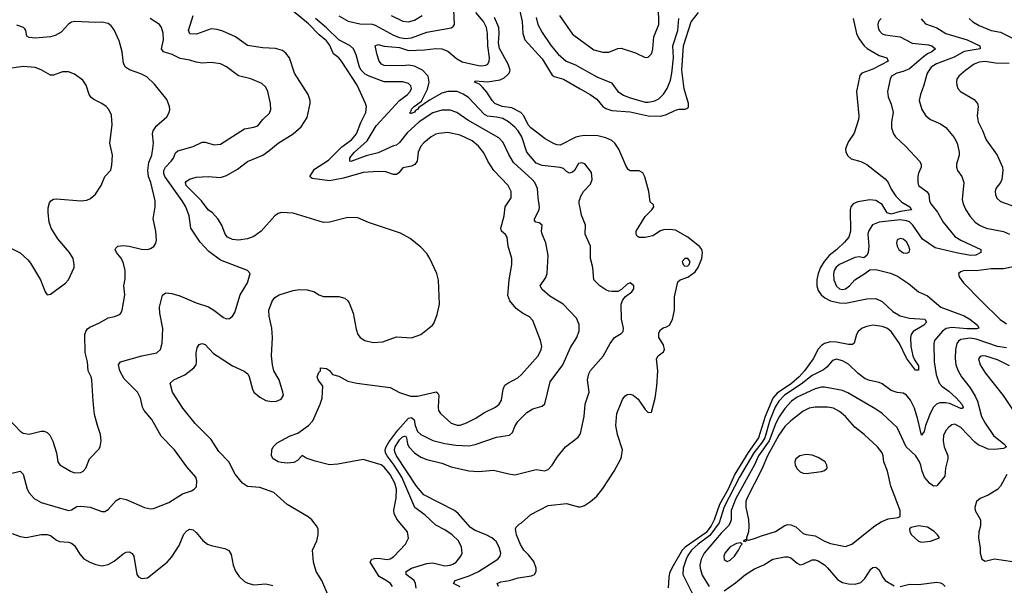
# Model space of a CAD drawing. Header units: inches. Extents: x 1173000 to 1307049, y 522583 to 678455.
# Tile 401 of 617: x 1256308 to 1262796, y 600338 to 604062. Entities that reach past the tile are written whole.
import ezdxf

# ---------------------------------------------------------------- set-up
doc = ezdxf.new("R2010")
doc.units = ezdxf.units.IN
doc.header["$MEASUREMENT"] = 0
doc.layers.add('B2650', color=7, linetype='Continuous')
doc.layers.add('B2660', color=7, linetype='Continuous')

msp = doc.modelspace()

# ---------------------------------------------------------------- linework, layer by layer
at = {"layer": 'B2650', "color": 5}
for points, elevation in [([(1259577.4, 604237.4), (1259617.8, 604050), (1259623, 603970), (1259636.8, 603930), (1259750, 603804), (1259817.4, 603697.4), (1259830, 603687.8), (1259890, 603669.5), (1260000, 603607.2)], 820), ([(1258410, 604087), (1258473.1, 604053.1), (1258550, 604034.7), (1258630, 604031.5), (1258650, 604026.5), (1258770, 603960.3), (1258810, 603945.7), (1258850, 603938.5), (1258890, 603942.6), (1258990, 603978.9), (1259150.8, 604009.2), (1259163.8, 604016.2), (1259173, 604030), (1259168.2, 604130)], 860), ([(1256230, 601069.1), (1256310, 601088.9), (1256330.9, 601070.9), (1256356.5, 600970), (1256370, 600946.4), (1256402.4, 600910), (1256450, 600882.7), (1256629.1, 600830.9), (1256650, 600834.8), (1256683.9, 600856.1), (1256710, 600859.6), (1256771.5, 600851.5), (1256850, 600823.1), (1256870, 600824.4), (1256890, 600836.3), (1256943.8, 600896.2), (1256970, 600912.2), (1257010, 600903.1), (1257130, 600850.4), (1257170, 600841.3), (1257190, 600843.1), (1257290, 600883.7), (1257380.1, 600939.9), (1257440.2, 600959.8), (1257458, 600970), (1257473.6, 600986.4), (1257474.6, 601025.4), (1257468, 601050), (1257410, 601119), (1257327.3, 601230), (1257239.4, 601319.4), (1257178.9, 601430), (1257127.1, 601490), (1257117.7, 601510), (1257103.1, 601570), (1257085.1, 601610), (1256996.5, 601696.5), (1256968.2, 601750), (1256959.1, 601790), (1256973.2, 601810), (1257111.8, 601848.2), (1257211.1, 601868.9), (1257236, 601890), (1257247.3, 601932.7), (1257250.9, 602029.1), (1257230.7, 602130.7), (1257228.1, 602170), (1257250, 602247.3), (1257270, 602263.8), (1257310, 602258.5), (1257363.8, 602243.8), (1257470, 602196.9), (1257551.1, 602171.1), (1257588.2, 602150), (1257650, 602100.7), (1257670, 602093.4), (1257690, 602094.8), (1257710, 602110.8), (1257726.3, 602133.7), (1257761.7, 602250), (1257809.7, 602330), (1257826, 602390), (1257809, 602410), (1257630, 602479.7), (1257555.2, 602535.2), (1257497, 602597), (1257434.8, 602690), (1257425.3, 602770), (1257402.3, 602830), (1257379.1, 602870), (1257265, 603030), (1257256.6, 603050), (1257257.9, 603070), (1257269.3, 603090.7), (1257306.6, 603130), (1257320.6, 603150), (1257335, 603185), (1257350, 603199), (1257450, 603226.7), (1257510, 603256.1), (1257530, 603255.8), (1257590, 603238.5), (1257630, 603243.1), (1257790, 603342.6), (1257850, 603353.6), (1257876.3, 603363.7), (1257910, 603404.9), (1257953.5, 603446.5), (1257962, 603470), (1257960.5, 603510), (1257943.5, 603590), (1257930, 603618.4), (1257902.6, 603642.6), (1257831.7, 603671.7), (1257750, 603692), (1257670, 603751), (1257630, 603770.9), (1257570, 603779.2), (1257510, 603776.1), (1257470, 603781.4), (1257430, 603794.6), (1257365.8, 603805.8), (1257312.3, 603832.3), (1257255.4, 603850), (1257242.9, 603870), (1257255.5, 603930), (1257252.6, 603972.6), (1257243, 604010), (1257229.4, 604030), (1257167.8, 604070)], 940), ([(1258338.6, 600278.6), (1258298, 600370), (1258260.5, 600430), (1258244, 600490), (1258236.3, 600570), (1258266, 600630), (1258275.1, 600670), (1258273.6, 600710), (1258264.5, 600730), (1258232, 600770), (1258209.5, 600790), (1258070, 600869.8), (1257982.6, 600950), (1257890, 600981.8), (1257810, 600988.3), (1257775.3, 601010), (1257727.2, 601070), (1257685, 601150), (1257619, 601219), (1257570, 601297.8), (1257464.4, 601404.4), (1257383.9, 601503.9), (1257314.7, 601610), (1257300.5, 601670), (1257323.7, 601690), (1257396.3, 601723.7), (1257454.7, 601770), (1257469.7, 601790), (1257472.9, 601807.1), (1257470.8, 601869.2), (1257477.6, 601902.4), (1257490, 601923.8), (1257510, 601930.3), (1257530, 601924), (1257584.7, 601864.7), (1257608.1, 601848.1), (1257710, 601783.6), (1257787.6, 601747.6), (1257810.3, 601730.3), (1257820.4, 601710), (1257841.1, 601630), (1257850.2, 601610.2), (1257890, 601576), (1257930, 601555.6), (1257970, 601547.9), (1257999, 601550), (1258030, 601564.6), (1258045.1, 601590), (1258042, 601610), (1258017.7, 601690), (1257982.6, 601750), (1257973.1, 601790), (1257968, 601850), (1257973.7, 601970), (1257968.7, 602030), (1257950.9, 602110), (1257948.6, 602150), (1257972.2, 602207.8), (1257990, 602232.9), (1258017, 602250), (1258110, 602278.4), (1258150, 602286.2), (1258203.1, 602283.1), (1258250, 602270.2), (1258278, 602250), (1258310, 602239.1), (1258410, 602239.3), (1258450, 602227.5), (1258470.6, 602210.6), (1258478, 602198), (1258504.5, 602130), (1258524.3, 602024.3), (1258535.3, 601990), (1258551.6, 601970), (1258582, 601950), (1258636.3, 601936.3), (1258700, 601940), (1258790, 601974.7), (1258890, 601966.7), (1258950.6, 601989.4), (1259027, 602050), (1259037.2, 602062.8), (1259059.4, 602120.6), (1259074, 602190), (1259066.9, 602346.9), (1259055.8, 602390), (1259010.9, 602490), (1258990, 602522), (1258950, 602565.1), (1258880.7, 602620.7), (1258816.5, 602656.5), (1258606.6, 602726.6), (1258536.8, 602756.8), (1258470, 602760.7), (1258350, 602728.6), (1258310, 602726.9), (1258110, 602789), (1258030, 602792.5), (1258010, 602785.3), (1257990, 602770.8), (1257899.8, 602670), (1257850, 602633.5), (1257810, 602619.6), (1257750, 602610.6), (1257710, 602614.5), (1257677.2, 602630), (1257662, 602650), (1257639.1, 602710), (1257614.2, 602750), (1257577.6, 602790), (1257550, 602810.8), (1257506.6, 602870), (1257405.5, 602970), (1257400.8, 602990), (1257403.8, 602996.2), (1257426.8, 603013.1), (1257470, 603025), (1257550, 603030.2), (1257630, 603023.7), (1257670, 603035.3), (1257742.9, 603077.1), (1257810, 603127.6), (1257910, 603170.3), (1257950, 603198), (1258011.1, 603250), (1258109.3, 603310.7), (1258162.8, 603357.2), (1258202.3, 603417.7), (1258221.8, 603510), (1258221.4, 603530), (1258207.7, 603570), (1258117.7, 603710), (1258086.6, 603810), (1258062.1, 603842.1), (1258038.7, 603858.7), (1257993, 603873), (1257910, 603877.1), (1257810, 603891), (1257729.8, 603949.8), (1257647, 603987), (1257610, 603997.6), (1257570, 604001.4), (1257472.3, 603967.7), (1257428.3, 603968.3), (1257421, 603990), (1257449.9, 604090)], 920), ([(1258764.8, 600330), (1258750.6, 600350), (1258730, 600366.4), (1258675.8, 600395.8), (1258616.5, 600490), (1258628.5, 600510), (1258644.8, 600515.2), (1258670, 600516.8), (1258730, 600508.3), (1258750, 600513), (1258770, 600525.2), (1258851.1, 600610), (1258870.7, 600649.3), (1258863.5, 600690), (1258792.7, 600772.7), (1258774.5, 600810), (1258772.9, 600832.9), (1258787.5, 600912.5), (1258789.9, 600970), (1258779.6, 601010), (1258750, 601067.2), (1258710, 601116.7), (1258690, 601130.9), (1258570, 601166), (1258405.2, 601134.8), (1258350, 601131.6), (1258254.4, 601154.4), (1258195.7, 601175.7), (1258170, 601191.8), (1258139.2, 601160.8), (1258113.3, 601146.7), (1258070, 601141.8), (1258030, 601146.7), (1258010, 601151.9), (1257979.1, 601170), (1257968.1, 601190), (1257968.3, 601230), (1257977.2, 601250), (1258004, 601276), (1258090, 601322.4), (1258140.5, 601339.5), (1258211.4, 601390), (1258239.5, 601420.5), (1258288.6, 601530), (1258301.9, 601570), (1258304.9, 601650), (1258274.4, 601690), (1258268.7, 601710), (1258280, 601740), (1258289.3, 601750), (1258289.3, 601770.7), (1258330, 601765.7), (1258350, 601753.1), (1258370, 601725.2), (1258410, 601715.1), (1258470, 601682.9), (1258530, 601669.4), (1258750, 601639.8), (1258810, 601606.5), (1258883.8, 601583.8), (1258930, 601583.2), (1259052.7, 601612.7), (1259063.7, 601603.7), (1259070.2, 601590.2), (1259064.3, 601510), (1259068.2, 601490), (1259080.3, 601470), (1259150, 601406), (1259190, 601391.8), (1259210, 601392.6), (1259252.1, 601407.9), (1259310, 601437.1), (1259370, 601475.4), (1259442.4, 601510), (1259466.9, 601530), (1259483.3, 601556.7), (1259493.8, 601630), (1259505.3, 601654.7), (1259523.6, 601670), (1259590, 601704.5), (1259614.3, 601725.7), (1259725.1, 601850), (1259744.2, 601890), (1259747.6, 601910), (1259739.8, 601950), (1259690, 602081.6), (1259666.5, 602106.5), (1259621.6, 602130), (1259579.8, 602159.8), (1259538, 602210), (1259525.1, 602245.1), (1259532.2, 602350), (1259550.9, 602450), (1259551.1, 602490), (1259527.4, 602570), (1259519.7, 602630), (1259507.9, 602648), (1259483.5, 602670), (1259479.2, 602690), (1259499.7, 602770), (1259507.4, 602830), (1259545.8, 602890), (1259546.2, 602930), (1259526.6, 602970), (1259431.6, 603070), (1259393.5, 603130), (1259365.6, 603185.6), (1259331.8, 603230), (1259290, 603264.1), (1259210, 603302.1), (1259130, 603318.5), (1259070, 603313.8), (1259050, 603308.9), (1259019.6, 603290), (1258970, 603251.9), (1258951.4, 603230), (1258934.5, 603190), (1258926, 603130), (1258912, 603108), (1258890, 603097.7), (1258832.4, 603087.6), (1258805.9, 603054.1), (1258790, 603043.7), (1258770, 603042.4), (1258720.4, 603060.4), (1258670, 603063), (1258570, 603055.8), (1258442.1, 603017.9), (1258350, 603001.5), (1258235.9, 603015.9), (1258220.7, 603030), (1258250, 603076.8), (1258342.4, 603137.6), (1258430, 603224.5), (1258494.4, 603270), (1258528.1, 603310), (1258555.3, 603384.7), (1258588.9, 603450), (1258593.7, 603490), (1258587.1, 603510), (1258532.2, 603630), (1258428.3, 603788.3), (1258410, 603809.8), (1258376.4, 603836.4), (1258350, 603897.4), (1258330, 603923), (1258282.1, 603962), (1258210, 604035.4), (1258110, 604117.9)], 880), ([(1258919.6, 600319.6), (1258915.4, 600350), (1258906.3, 600370), (1258853.7, 600410), (1258853.7, 600430), (1258889.7, 600450), (1258990, 600482.5), (1259030, 600486.1), (1259110, 600467.3), (1259145.2, 600470), (1259162.9, 600477.1), (1259183.5, 600490), (1259215.4, 600530), (1259222.6, 600550), (1259218.5, 600590), (1259199.2, 600630), (1259157.6, 600670), (1259110, 600702.5), (1259050, 600735.1), (1258980.6, 600800.6), (1258910.7, 600850.7), (1258825.1, 601050), (1258774.6, 601130), (1258729.5, 601190), (1258718.3, 601210), (1258716.1, 601230), (1258722.1, 601250), (1258740.3, 601279.7), (1258799.4, 601360.6), (1258870, 601437.5), (1258890, 601443.9), (1258906.6, 601426.6), (1258913.2, 601390), (1258929.1, 601350), (1258950, 601331), (1259030, 601292), (1259110, 601271.6), (1259180.9, 601261), (1259270, 601256.3), (1259310, 601264.8), (1259450, 601314), (1259534.4, 601325.6), (1259554.8, 601345.2), (1259570, 601383.8), (1259590, 601416.5), (1259650, 601476.5), (1259690, 601498.9), (1259750, 601517), (1259767.4, 601532.6), (1259802.5, 601677.5), (1259885.6, 601790), (1259936.4, 601903.6), (1259978.2, 601970), (1259993.7, 602013.7), (1259995.4, 602055.4), (1259976.6, 602096.6), (1259889.6, 602190), (1259801.9, 602241.9), (1259750, 602285.1), (1259740.7, 602300.7), (1259737.2, 602310), (1259774.7, 602365.3), (1259782.4, 602390), (1259790.9, 602510), (1259773.9, 602593.9), (1259749.8, 602650), (1259746.6, 602670), (1259749.6, 602710), (1259730, 602725.4), (1259709, 602730), (1259701, 602741), (1259699.7, 602750), (1259729.7, 602809.7), (1259733, 602830), (1259723.1, 602890), (1259719.3, 602950), (1259701.8, 602990), (1259683.8, 603010), (1259562.3, 603122.3), (1259530, 603173.7), (1259492.7, 603252.7), (1259464.1, 603284.1), (1259260.6, 603400.6), (1259188.2, 603450), (1259145.3, 603465.3), (1259090, 603466.4), (1259030, 603449.1), (1258939.2, 603390), (1258862, 603318), (1258810, 603253), (1258790, 603236.9), (1258770, 603232.4), (1258670, 603185.4), (1258590, 603164.9), (1258490, 603127.5), (1258484.2, 603130), (1258483, 603150), (1258490, 603160.7), (1258513.7, 603190), (1258596.4, 603263.6), (1258656.8, 603363.2), (1258809.5, 603530.5), (1258863.1, 603570), (1258881.7, 603590), (1258889, 603610), (1258885.8, 603625.8), (1258870, 603642.8), (1258833.4, 603653.4), (1258710, 603653.4), (1258610, 603690.4), (1258584.2, 603704.2), (1258557.6, 603730), (1258546.8, 603750), (1258525.5, 603830), (1258508, 603870), (1258485.5, 603890), (1258410, 603929.5), (1258330, 604008.1), (1258256.5, 604070)], 860), ([(1260000, 603118.2), (1259990, 603115.8), (1259963.1, 603070), (1259950, 603057.7), (1259930, 603052.3), (1259910, 603062.6), (1259890, 603081.7), (1259870, 603088.7), (1259750, 603101.3), (1259710, 603116.5), (1259648.9, 603190), (1259617.4, 603290), (1259593, 603330), (1259570, 603355.4), (1259528.8, 603388.8), (1259490.7, 603410.7), (1259450, 603420.9), (1259390, 603427.6), (1259370, 603437.9), (1259265.5, 603550), (1259230, 603572.7), (1259190, 603588.7), (1259130, 603589.9), (1259090, 603577.2), (1259007.5, 603532.5), (1258936.8, 603483.2), (1258930.1, 603470), (1258916.7, 603463.3), (1258910, 603454.2), (1258882.8, 603442.8), (1258878.4, 603450), (1258885.2, 603454.8), (1258890, 603472.2), (1258906.2, 603490), (1258954.9, 603525.1), (1258994.5, 603605.5), (1259005.2, 603650), (1258998.5, 603690), (1258961.5, 603730), (1258910, 603756.2), (1258870, 603762.2), (1258830, 603758.1), (1258710, 603760.9), (1258692.5, 603770), (1258675.5, 603790), (1258663.9, 603830), (1258649.7, 603890.3), (1258670, 603899), (1258710, 603888.2), (1258810, 603879), (1258870, 603859.2), (1258976.3, 603863.7), (1259050, 603872.6), (1259090, 603870.8), (1259130, 603854.2), (1259186.9, 603806.9), (1259223.9, 603783.9), (1259330, 603760.6), (1259350, 603758), (1259378.3, 603761.7), (1259392.7, 603770), (1259402.4, 603790), (1259404.2, 603810), (1259392.1, 603890), (1259389.5, 603970), (1259383, 604010), (1259364.3, 604050), (1259313.2, 604110)], 840), ([(1258754.9, 604090), (1258833.2, 604053.1), (1258870, 604047.6), (1258910, 604058.8), (1258959.3, 604090)], 880), ([(1260000, 603294.1), (1259972.1, 603287.9), (1259870, 603236.5), (1259850, 603237), (1259830, 603245), (1259770, 603278.3), (1259674.9, 603350), (1259657.6, 603370), (1259629.2, 603429.2), (1259610.6, 603450), (1259550, 603481.4), (1259486, 603490), (1259439.7, 603510), (1259420.3, 603530), (1259385.9, 603585.9), (1259358, 603618), (1259337.2, 603637.3), (1259303.7, 603650), (1259310, 603658.8), (1259390, 603652.3), (1259474.7, 603665.3), (1259500.7, 603679.3), (1259522, 603698), (1259532.1, 603710), (1259539.8, 603730), (1259527.3, 603770), (1259470, 603871.5), (1259462.6, 603910), (1259467.9, 603970), (1259465.1, 604010), (1259435.8, 604075.8)], 820), ([(1259710, 604077.3), (1259722.4, 604030), (1259750, 603978.5), (1259810, 603889.2), (1259855.5, 603835.5), (1259907.6, 603790), (1259970, 603764.6), (1260000, 603747.7)], 840), ([(1259865.4, 604090), (1259950, 603966), (1260000, 603929.6)], 860), ([(1256239.3, 601430), (1256310, 601353), (1256330, 601339.3), (1256370, 601334), (1256450, 601353.4), (1256470, 601352.2), (1256490, 601343.8), (1256506.4, 601326.4), (1256526.4, 601286.4), (1256550.4, 601210), (1256559.1, 601150), (1256572.3, 601132.3), (1256642, 601090), (1256670, 601078.9), (1256710, 601081.7), (1256726.6, 601090), (1256743.6, 601110), (1256767, 601170), (1256830, 601234.8), (1256838.4, 601250), (1256845.6, 601290), (1256841.3, 601330), (1256819.7, 601390), (1256801.8, 601461.8), (1256791.1, 601550), (1256784, 601690), (1256778.9, 601710), (1256758.9, 601750), (1256755.4, 601810), (1256740.4, 601870), (1256737.4, 601990), (1256743, 602010), (1256753.7, 602026.3), (1256770, 602037.6), (1256834.9, 602065.1), (1256890, 602099.5), (1256932.7, 602107.3), (1256961.3, 602118.7), (1256974.5, 602130), (1256984.2, 602150), (1257001.3, 602250), (1256994.7, 602310), (1257003.9, 602356.1), (1257003.1, 602410), (1256990, 602465.1), (1256974.2, 602494.2), (1256946, 602530), (1256938, 602550), (1256942, 602558), (1256955.3, 602570), (1256990, 602574.6), (1257030, 602570.2), (1257110, 602551.6), (1257151, 602549), (1257170, 602554.9), (1257191.1, 602568.9), (1257204.5, 602590), (1257209.5, 602610), (1257205.6, 602670), (1257187.6, 602750), (1257199.6, 602830), (1257199.7, 602870), (1257171.9, 602990), (1257156, 603030), (1257151.4, 603070), (1257158, 603122), (1257177.7, 603170), (1257186.3, 603213.7), (1257189.7, 603250), (1257183.9, 603310), (1257187.2, 603330), (1257210, 603364.2), (1257276.6, 603423.4), (1257292, 603450), (1257296.2, 603470), (1257294, 603490), (1257276.6, 603536.6), (1257196.8, 603636.8), (1257144.9, 603684.9), (1257105.5, 603705.5), (1257031.2, 603731.2), (1257005.1, 603750), (1256992.8, 603772.8), (1256983, 603850), (1256963.3, 603923.3), (1256930, 603994.5), (1256910, 604021.6), (1256890, 604038), (1256850, 604046.6), (1256810, 604043.5), (1256670, 604049.8), (1256650, 604045.1), (1256630, 604033.5), (1256580.6, 603979.4), (1256542.6, 603957.4), (1256510, 603949.9), (1256410, 603941.2), (1256370, 603944.1), (1256354.2, 603954.2), (1256348.6, 603990), (1256342, 604002), (1256333.6, 604010), (1256290, 604026.4)], 960), ([(1256141, 602610), (1256310, 602526), (1256362, 602482), (1256379.9, 602459.9), (1256446, 602350), (1256476, 602270), (1256490, 602251.3), (1256510, 602256), (1256610, 602328), (1256629.4, 602350), (1256666, 602430), (1256666.6, 602450), (1256659.5, 602490), (1256637, 602530), (1256559, 602619), (1256515.1, 602690), (1256503.1, 602730), (1256495.4, 602790), (1256496.1, 602823.9), (1256504.2, 602855.8), (1256513.2, 602870), (1256530, 602879.3), (1256550, 602882.4), (1256710, 602868.5), (1256750, 602874), (1256775.6, 602884.4), (1256807.7, 602912.3), (1256844.5, 602970), (1256869.3, 603030), (1256908, 603072), (1256915.2, 603104.8), (1256919.7, 603170), (1256902, 603250), (1256918.3, 603370), (1256913.7, 603433.7), (1256896.2, 603470), (1256878, 603490), (1256850, 603509.6), (1256795.8, 603535.8), (1256779.6, 603550), (1256766.3, 603570), (1256746, 603630), (1256724.2, 603664.2), (1256670, 603702.9), (1256630, 603719.6), (1256590, 603719.6), (1256530, 603696.2), (1256510, 603697.6), (1256450, 603732.8), (1256410, 603747.3), (1256330, 603753.1), (1256210, 603737.2)], 980), ([(1260000, 602824), (1259994.7, 602850), (1259995.1, 602870), (1260000, 602884.8)], 840), ([(1259210, 600327.1), (1259166, 600350), (1259176.3, 600370), (1259270, 600401.2), (1259330, 600428.9), (1259458.3, 600510), (1259474.5, 600530), (1259478.2, 600550), (1259467.9, 600590), (1259447.5, 600627.5), (1259419.7, 600650), (1259382.6, 600670), (1259310, 600698.7), (1259278.7, 600718.7), (1259198, 600810), (1259172, 600830), (1258970, 600933.3), (1258921.8, 600990), (1258791.2, 601190), (1258781.3, 601210), (1258777.9, 601230), (1258782.9, 601250), (1258810, 601296.9), (1258830, 601316.6), (1258850, 601323), (1258857.5, 601310), (1258864.2, 601270), (1258872.7, 601250), (1258910.2, 601210), (1258950, 601181.8), (1258990, 601165.4), (1259090, 601142.7), (1259150, 601118.1), (1259267.5, 601092.5), (1259332.7, 601087.3), (1259430, 601095.5), (1259530, 601071.1), (1259570, 601065.8), (1259710, 601099.5), (1259768.3, 601091.7), (1259790, 601101.3), (1259816.3, 601130), (1259850, 601181.6), (1259903.6, 601250), (1259987.1, 601312.9), (1260000, 601332.3)], 840), ([(1259462, 600330), (1259455, 600350), (1259479.2, 600360.8), (1259535.1, 600370), (1259593.3, 600386.7), (1259679.4, 600400.6), (1259700.5, 600410), (1259711.5, 600428.5), (1259711.8, 600450), (1259694.6, 600494.6), (1259659.8, 600539.8), (1259630, 600569.7), (1259607.3, 600607.3), (1259580.9, 600670), (1259574.9, 600710), (1259578.9, 600721.1), (1259598.9, 600741.1), (1259615.1, 600750), (1259676.8, 600803.2), (1259790, 600862.6), (1259910, 600877.4), (1259990, 600854.9), (1260000, 600855.5)], 820), ([(1256259.4, 600679.4), (1256310, 600659.7), (1256350, 600653.2), (1256450, 600672.1), (1256490, 600672.7), (1256510, 600665.7), (1256550, 600635.8), (1256570, 600627), (1256630, 600621.7), (1256650, 600615.3), (1256670, 600599.3), (1256703.7, 600543.7), (1256730, 600512.4), (1256770, 600490.3), (1256810, 600474.9), (1256850, 600467.4), (1256890, 600475.6), (1256930, 600497.4), (1256990, 600546), (1257010, 600556.5), (1257030, 600559.5), (1257050, 600548), (1257060.3, 600530), (1257080.4, 600410), (1257090, 600394), (1257110, 600383.8), (1257150, 600388.4), (1257279.7, 600490), (1257310, 600525.7), (1257359.3, 600600.7), (1257390, 600674.6), (1257410, 600697.3), (1257430, 600707.4), (1257450, 600704.2), (1257470, 600686.7), (1257513.7, 600633.6), (1257544.4, 600610), (1257570, 600599.2), (1257660.4, 600580.4), (1257686.6, 600566.6), (1257702, 600542), (1257714.7, 600470), (1257731, 600431), (1257755.1, 600395.1), (1257790, 600363.1), (1257811.3, 600351.3), (1257850, 600340.3), (1257930, 600347.6), (1257976.7, 600336.7)], 920)]:
    msp.add_lwpolyline(points, dxfattribs=dict(at, elevation=elevation))
at = {"layer": 'B2660', "color": 5}
for points, elevation in [([(1260000, 603929.6), (1260090, 603864.2), (1260150, 603847.9), (1260190, 603848), (1260250, 603873.4), (1260270, 603875.5), (1260364.7, 603844.7), (1260430, 603814), (1260450, 603814.8), (1260470, 603837.3), (1260475.1, 603850), (1260480.3, 603870), (1260485.4, 603950), (1260519.9, 604030), (1260517.8, 604150)], 860), ([(1260000, 603607.2), (1260065.8, 603570), (1260110, 603538.9), (1260149.4, 603490), (1260170, 603476.6), (1260210, 603463.3), (1260330, 603456), (1260450, 603429.8), (1260532.9, 603427.1), (1260570, 603437.2), (1260630, 603466.4), (1260652.8, 603472.8), (1260690, 603472.9), (1260703.8, 603476.2), (1260713.9, 603486.1), (1260715.2, 603510), (1260685.8, 603605.7), (1260671.6, 603730), (1260680.7, 603890), (1260732.5, 604047.5), (1260779.9, 604110)], 820), ([(1260000, 603747.7), (1260110, 603685.9), (1260207, 603647), (1260249.6, 603589.6), (1260285.5, 603565.5), (1260323.8, 603550), (1260430, 603519.3), (1260450, 603517.9), (1260492.4, 603527.6), (1260518.2, 603541.8), (1260550, 603571.3), (1260574.8, 603610), (1260595.9, 603664.1), (1260605.8, 603710), (1260615.4, 603810), (1260610.4, 603890), (1260645.2, 603990), (1260650.9, 604070)], 840), ([(1261798.8, 604070), (1261822.1, 603970), (1261837.3, 603937.3), (1261872, 603890), (1261891.4, 603871.4), (1261970, 603825.2), (1262022, 603810), (1262030.4, 603790), (1261930, 603735.4), (1261855.8, 603710), (1261844.4, 603695.6), (1261822.2, 603590), (1261836.5, 603430), (1261834.2, 603405.8), (1261805.6, 603314.4), (1261770, 603261.1), (1261755.4, 603230), (1261750.2, 603210), (1261751.5, 603190), (1261765.5, 603165.5), (1261786.9, 603146.9), (1261850, 603127.3), (1261890, 603109.2), (1262010, 603015.3), (1262030.1, 602990.1), (1262050, 602945.5), (1262081.1, 602901.1), (1262120.8, 602860.8), (1262173.2, 602830), (1262183.8, 602810), (1262110, 602800.1), (1262050, 602780.9), (1262024.3, 602790), (1261990, 602844.9), (1261950, 602872), (1261910, 602875), (1261830, 602863.1), (1261800.6, 602850), (1261784.8, 602830), (1261779.6, 602810), (1261782.3, 602670), (1261770.8, 602630), (1261743.5, 602596.5), (1261692, 602548), (1261642.6, 602510), (1261607.6, 602470), (1261583.8, 602430), (1261568.3, 602390), (1261560.3, 602350), (1261560.8, 602310), (1261570, 602278.3), (1261588.7, 602250), (1261612.1, 602230), (1261650.3, 602210), (1261710, 602197), (1261750, 602195.7), (1261890, 602223.9), (1261950, 602226.7), (1261990, 602206.2), (1262060.9, 602140.9), (1262110, 602112.8), (1262170, 602096.8), (1262272.7, 602090), (1262283.1, 602070), (1262266, 602050), (1262196, 602010), (1262181.3, 601990), (1262176.6, 601970), (1262179.8, 601910), (1262193.1, 601850), (1262202.9, 601822.9), (1262230, 601783), (1262230, 601755.1), (1262210, 601754.8), (1262150, 601832.8), (1262104.3, 601930), (1262050, 602009.8), (1262022.2, 602030), (1261990, 602041), (1261930, 602050.4), (1261890, 602042.3), (1261859, 602030), (1261832.9, 602010), (1261820.6, 601990), (1261806.6, 601933.4), (1261795.6, 601924.4), (1261770, 601922.6), (1261690, 601939.4), (1261650, 601940.6), (1261610, 601930.9), (1261590, 601917.5), (1261570, 601893.6), (1261535.1, 601830), (1261478.2, 601750), (1261444.1, 601710), (1261393.9, 601666.1), (1261297.9, 601602.1), (1261270, 601570), (1261219.7, 601450), (1261176.2, 601310), (1261106.9, 601213.1), (1261020.5, 601070), (1260975.3, 600970), (1260918.6, 600870), (1260884.3, 600770), (1260864.2, 600730), (1260830, 600684), (1260692.9, 600590), (1260673.3, 600570), (1260603.8, 600450), (1260590, 600417.8), (1260584.1, 600390), (1260581.6, 600321.6)], 820), ([(1261983.8, 604070), (1261965.7, 604050), (1261961.7, 604030), (1261964, 604010), (1261970.4, 603990), (1261990, 603968.9), (1262010, 603962.3), (1262110, 603950.2), (1262187.7, 603907.7), (1262295.7, 603895.7), (1262317.6, 603890), (1262342.6, 603870), (1262318, 603850), (1262290, 603837.3), (1262262.4, 603817.6), (1262170, 603738.7), (1262130, 603720.8), (1262086.4, 603710), (1262053.1, 603690), (1262044, 603670), (1262025.4, 603590), (1262030, 603554.8), (1262050, 603506.8), (1262063.2, 603450), (1262051.8, 603390), (1262051.8, 603350), (1262064.9, 603310), (1262078.4, 603290), (1262147.5, 603227.5), (1262235.8, 603130), (1262248.5, 603110), (1262248.8, 603090), (1262229.4, 603050.6), (1262224.7, 603030), (1262225.2, 602990), (1262230.2, 602970.2), (1262288.3, 602928.3), (1262297.4, 602910), (1262302.2, 602870), (1262311.9, 602850), (1262354.9, 602794.9), (1262392.7, 602730), (1262470, 602635.6), (1262510, 602610.9), (1262640.5, 602550), (1262641.6, 602530), (1262607.3, 602512.7), (1262575.3, 602510), (1262490, 602524.4), (1262340.2, 602560.2), (1262257.3, 602617.3), (1262193.8, 602710), (1262170, 602730.3), (1262150, 602738.4), (1262110, 602744.3), (1261971.9, 602728.1), (1261928, 602712), (1261900.7, 602670), (1261897.2, 602650), (1261902.3, 602570), (1261898.4, 602530), (1261890, 602508.7), (1261870, 602493.2), (1261840.2, 602500.2), (1261810, 602496.9), (1261709.1, 602450), (1261688, 602432), (1261675.5, 602410), (1261670.7, 602389.3), (1261671.8, 602350), (1261690, 602307), (1261710, 602290.1), (1261730, 602284.8), (1261750, 602290.2), (1261775, 602310), (1261811, 602349), (1261877.2, 602390), (1261910, 602416), (1261950, 602417.4), (1262046.3, 602393.7), (1262092.7, 602372.7), (1262165.1, 602325.1), (1262230, 602270.3), (1262290, 602244.6), (1262378, 602170), (1262530, 602111.5), (1262568.1, 602090), (1262619.7, 602050), (1262627.7, 602030), (1262613.2, 602026.8), (1262550, 602026.7), (1262450, 602035.1), (1262412.1, 602027.9), (1262388.6, 602011.4), (1262336.5, 601950), (1262330.2, 601930), (1262334.4, 601810), (1262347.1, 601727), (1262365.8, 601670), (1262383.6, 601650), (1262430, 601616.8), (1262481.3, 601570), (1262514.6, 601530), (1262523.6, 601510), (1262518.2, 601501.8), (1262510, 601501.1), (1262434.8, 601534.8), (1262410, 601539.9), (1262370, 601538.5), (1262349.2, 601530.8), (1262330, 601511.9), (1262310, 601472.7), (1262275.3, 601390), (1262267, 601350), (1262250, 601325.7), (1262226.7, 601430), (1262203.8, 601503.8), (1262177.3, 601557.3), (1262150, 601589.6), (1262130, 601603.6), (1262090, 601606.9), (1262050, 601621.4), (1261990, 601663.8), (1261970, 601673.2), (1261910, 601685.8), (1261878.1, 601698.1), (1261831.7, 601731.6), (1261770, 601794.9), (1261730, 601817), (1261690, 601827.2), (1261662.8, 601817.2), (1261625.4, 601774.6), (1261603.4, 601756.6), (1261530, 601720.1), (1261457.5, 601662.5), (1261348.3, 601590), (1261310.1, 601550), (1261285.9, 601510), (1261250, 601425.8), (1261216.6, 601310), (1261199.6, 601280.4), (1261144.2, 601210), (1261051.2, 601050), (1260950, 600855.4), (1260915.7, 600750), (1260855, 600665), (1260779.2, 600610), (1260734.9, 600570), (1260710, 600533.6), (1260700.1, 600510), (1260679.1, 600450), (1260677.4, 600410), (1260747.8, 600267.8)], 840), ([(1262246.7, 604066.7), (1262275.8, 604035.8), (1262350, 604007.5), (1262410, 603971), (1262550, 603928.9), (1262634.4, 603890), (1262635.5, 603870), (1262530, 603852.7), (1262465.8, 603814.2), (1262348.6, 603771.4), (1262313.4, 603750), (1262287.5, 603710), (1262266.3, 603630), (1262242.7, 603570), (1262234.7, 603530), (1262251.6, 603471.6), (1262279, 603430), (1262310, 603405.5), (1262375.4, 603375.4), (1262410, 603352.4), (1262465.5, 603285.5), (1262484.9, 603250), (1262498, 603190), (1262498, 603170), (1262480.2, 603110), (1262480.3, 603090), (1262487.4, 603070), (1262516.5, 603030), (1262529.2, 602990), (1262518.6, 602878.6), (1262523.5, 602850), (1262541.6, 602810), (1262570, 602766), (1262604, 602730), (1262632, 602710), (1262675.5, 602690), (1262790, 602668.3), (1262829.5, 602649.5)], 860), ([(1262563.6, 604070), (1262588.6, 604048.6), (1262630, 604023.3), (1262710, 603990.1), (1262770, 603980.5), (1262850, 603939.8)], 880), ([(1262827.1, 603772.9), (1262736.8, 603776.8), (1262670, 603785.9), (1262630, 603782.1), (1262596.5, 603770), (1262542.3, 603730), (1262496.9, 603690), (1262483.1, 603670), (1262479.5, 603650), (1262483.1, 603630), (1262490.4, 603610), (1262506, 603590), (1262596, 603536), (1262619.5, 603510), (1262623.2, 603490), (1262616.5, 603430), (1262622.8, 603390), (1262652.7, 603332.7), (1262676.5, 603270), (1262748.2, 603170), (1262783.8, 603090), (1262786, 603070), (1262779.7, 603010), (1262771.1, 602990), (1262740.8, 602950), (1262734.9, 602930), (1262736.9, 602910), (1262746.3, 602886.3), (1262770, 602864), (1262870, 602829)], 880), ([(1260000, 600855.5), (1260010, 600856), (1260030, 600864.2), (1260069.4, 600890), (1260110, 600926), (1260150, 600976.4), (1260225.7, 601090), (1260268.3, 601170), (1260272.9, 601187.1), (1260279.6, 601230), (1260245.8, 601330), (1260236.5, 601390), (1260242.5, 601470), (1260279.3, 601560.7), (1260295.8, 601584.2), (1260310, 601593.4), (1260330, 601596), (1260350, 601590.3), (1260382.7, 601562.7), (1260430, 601495.5), (1260450, 601475.5), (1260470, 601478.8), (1260496.1, 601570), (1260505.6, 601650), (1260513.2, 601750), (1260504.1, 601830), (1260515.3, 601850), (1260550, 601874.9), (1260555.9, 601890), (1260550, 601920.4), (1260518.7, 601970), (1260519.7, 602000.3), (1260530, 602019.8), (1260546.9, 602033.1), (1260570, 602039.8), (1260590, 602051.8), (1260610, 602087.3), (1260622.5, 602150), (1260623.5, 602236.5), (1260644.7, 602335.3), (1260660.3, 602350), (1260710, 602366.9), (1260757.6, 602402.4), (1260778.9, 602430), (1260802, 602490), (1260807.8, 602530), (1260802, 602550), (1260790, 602566.4), (1260710, 602630.3), (1260630, 602676.5), (1260590, 602681.6), (1260550, 602678.6), (1260530, 602671.4), (1260480.3, 602639.7), (1260430, 602627.6), (1260390, 602627), (1260377.3, 602637.3), (1260369.8, 602650), (1260370.9, 602670), (1260430, 602765.5), (1260473.3, 602810), (1260485.2, 602830), (1260483.1, 602843.1), (1260463.1, 602863.1), (1260453.5, 602930), (1260426.5, 603026.5), (1260413.9, 603053.9), (1260390, 603066.6), (1260330, 603066.6), (1260316.1, 603076.1), (1260301.2, 603101.2), (1260255.7, 603210), (1260230, 603249.8), (1260210, 603267.3), (1260170, 603283.8), (1260116.3, 603296.3), (1260030, 603300.6), (1260000, 603294.1)], 820), ([(1260000, 602884.8), (1260003.8, 602896.2), (1260023.7, 602930), (1260070, 602979.1), (1260079.7, 603010), (1260075.3, 603055.3), (1260032, 603112), (1260010, 603120.5), (1260000, 603118.2)], 840), ([(1260000, 601332.3), (1260003.1, 601336.9), (1260027.1, 601450), (1260033.5, 601530), (1260059.3, 601610), (1260049.7, 601690), (1260058.3, 601730), (1260070, 601752.7), (1260153.1, 601846.9), (1260198.3, 601930), (1260226.6, 601970), (1260270, 601996.5), (1260283.5, 602010), (1260286.9, 602030), (1260273.3, 602090), (1260272, 602190), (1260282.9, 602217.1), (1260300.1, 602239.9), (1260342, 602270), (1260354, 602290), (1260355.3, 602310), (1260330, 602328.7), (1260310, 602321.2), (1260274, 602286), (1260250, 602273.2), (1260210, 602271.8), (1260190, 602275.6), (1260170, 602283), (1260129.6, 602310), (1260092, 602350), (1260085.4, 602430), (1260069.7, 602490), (1260069.7, 602570), (1260034.7, 602650), (1260036.2, 602710), (1260010, 602775.3), (1260000, 602824)], 840), ([(1262950, 602455.3), (1262790, 602422.3), (1262710, 602420.7), (1262610, 602409), (1262532, 602410), (1262510, 602402), (1262494, 602390), (1262499.1, 602370), (1262527.7, 602330), (1262642.3, 602210), (1262768.7, 602088.7), (1262810, 602060.2)], 860), ([(1262810, 601900.6), (1262749.9, 601909.9), (1262610, 601958.2), (1262570, 601964.9), (1262510, 601957.1), (1262493.6, 601946.4), (1262483.2, 601930), (1262474.5, 601890), (1262470.8, 601830.8), (1262476.6, 601790), (1262490.9, 601750), (1262514, 601710), (1262570, 601637.6), (1262604.2, 601584.2), (1262618.2, 601550), (1262644.7, 601450), (1262670, 601406.7), (1262725.4, 601325.4), (1262791.6, 601270), (1262810, 601249.3), (1262790, 601238.5), (1262730, 601232.4), (1262690, 601234.9), (1262664.7, 601244.7), (1262623.3, 601263.3), (1262600.4, 601280.4), (1262510, 601377.2), (1262470, 601398), (1262450, 601393.7), (1262430, 601379.7), (1262410, 601357.4), (1262394.6, 601325.4), (1262393.5, 601290), (1262399.8, 601250), (1262424.2, 601190), (1262424.5, 601170), (1262407.5, 601110), (1262404.4, 601055.6), (1262350, 600992.3), (1262330, 600991.6), (1262301.6, 601010), (1262269, 601049), (1262253.7, 601090), (1262246.4, 601130), (1262236.8, 601150), (1262212.2, 601190), (1262149.4, 601249.4), (1262090, 601377.4), (1261991.1, 601470), (1261950, 601498.4), (1261765.2, 601605.2), (1261730, 601621.1), (1261610, 601643), (1261590, 601643.6), (1261550, 601632.7), (1261430, 601575.8), (1261393.2, 601550), (1261350, 601502.2), (1261311.7, 601448.3), (1261290, 601406), (1261246.2, 601290), (1261176.6, 601190), (1261148.7, 601131.3), (1261025.7, 600910), (1260995.8, 600830), (1260996, 600770), (1260989.6, 600750), (1260977.9, 600730), (1260930, 600681.1), (1260818.4, 600550), (1260797.3, 600510), (1260790.1, 600470.1), (1260791.4, 600450), (1260805.8, 600405.8), (1260851, 600331)], 860), ([(1262830, 601782), (1262750, 601823.2), (1262673.1, 601846.9), (1262650, 601849.7), (1262636.2, 601843.8), (1262626.3, 601830), (1262636.9, 601790), (1262670, 601737), (1262787.9, 601587.9), (1262850, 601494.9)], 880), ([(1262813.1, 601066.9), (1262770, 600991.8), (1262750, 600969.6), (1262690, 600931.5), (1262637.3, 600910), (1262612.7, 600890), (1262602, 600850), (1262604.4, 600830), (1262638, 600770), (1262638.4, 600730), (1262628.4, 600690), (1262626, 600650), (1262636.3, 600583.7), (1262636, 600550), (1262646.8, 600510), (1262670, 600498), (1262730, 600512.7), (1262850, 600495.8)], 880), ([(1260950, 600301.4), (1261024.9, 600355.1), (1261090, 600410.2), (1261150, 600446.7), (1261210, 600472.6), (1261270, 600510.2), (1261350, 600526), (1261370, 600526), (1261390, 600519.6), (1261430, 600483.2), (1261450, 600473.8), (1261470, 600476.9), (1261530, 600505.4), (1261550, 600505), (1261570, 600498.2), (1261610, 600471.9), (1261630, 600453), (1261696, 600376), (1261730, 600356.8), (1261770, 600347.4), (1261813.7, 600346.3), (1261850, 600356.2), (1261877.6, 600382.4), (1261916.3, 600443.7), (1261930, 600455.8), (1261950, 600457.6), (1261970, 600440.5), (1261993, 600393), (1262010, 600370.6), (1262070, 600334.9)], 860), ([(1262110, 600330.4), (1262170, 600345.2), (1262230, 600343.2), (1262350, 600358.2), (1262374.2, 600354.2), (1262388.8, 600348.8), (1262405.5, 600330)], 860)]:
    msp.add_lwpolyline(points, dxfattribs=dict(at, elevation=elevation))
for points, elevation in [([(1262110, 602621.3), (1262090, 602611.8), (1262084.6, 602590), (1262088.9, 602570), (1262100.3, 602550), (1262130, 602527.6), (1262150, 602524.2), (1262169.6, 602530.4), (1262172.1, 602547.9), (1262166.9, 602570), (1262150, 602599.7), (1262130, 602616.4)], 860), ([(1260710.5, 602490.5), (1260690, 602489.7), (1260673.1, 602470), (1260678.5, 602450), (1260690, 602439.7), (1260710, 602440.6), (1260719.8, 602450), (1260725.1, 602470)], 840), ([(1261630, 601511.3), (1261550, 601509.9), (1261510, 601503.6), (1261470, 601484.5), (1261390, 601421.9), (1261350, 601384.2), (1261310, 601326.3), (1261234.3, 601190), (1261197.4, 601102.6), (1261098.4, 600910), (1261092.7, 600890), (1261091.8, 600851.8), (1261110.2, 600770), (1261112.4, 600727.6), (1261109.1, 600690.9), (1261096, 600650), (1261098, 600642), (1261074, 600630), (1261090, 600626), (1261102, 600638), (1261110, 600636), (1261150, 600645.7), (1261195.4, 600664.6), (1261288.6, 600691.4), (1261350, 600731), (1261370, 600737.6), (1261390, 600736.3), (1261422.9, 600722.9), (1261470, 600680.2), (1261490, 600672.1), (1261550, 600663), (1261610, 600629.4), (1261650, 600614), (1261750, 600594.6), (1261790, 600608.9), (1261941.6, 600730), (1261983.3, 600756.7), (1262030, 600775.8), (1262095.5, 600784.5), (1262109.1, 600790.9), (1262109.4, 600830), (1262047.8, 600990), (1262026.8, 601090), (1262001.4, 601150), (1261998.2, 601190), (1261989.8, 601210), (1261960.4, 601250), (1261871.7, 601331.7), (1261810, 601379.8), (1261748.2, 601450), (1261710, 601482.7), (1261670, 601503.4)], 880), ([(1261490, 601199.8), (1261447.7, 601190), (1261422.4, 601170), (1261414.9, 601150), (1261417.1, 601130), (1261430, 601104), (1261450, 601084.4), (1261470, 601075.8), (1261490, 601075.3), (1261590, 601088.4), (1261610, 601094), (1261629.2, 601110), (1261626.6, 601130), (1261614.5, 601150), (1261570, 601179.7), (1261530, 601194.8)], 920), ([(1262230, 600729.5), (1262181.6, 600718.4), (1262171, 600710), (1262173.4, 600690), (1262183, 600670), (1262230, 600628.8), (1262250, 600623.1), (1262310, 600628.7), (1262368.7, 600650), (1262356, 600670), (1262332.9, 600692.9), (1262290, 600720.9)], 880), ([(1261058, 600618), (1261030, 600613.6), (1260990, 600592.1), (1260954.6, 600550), (1260947.2, 600530), (1260950, 600507.3), (1260970, 600494.9), (1260990, 600503.7), (1261016.9, 600530), (1261045.1, 600570), (1261059, 600601), (1261068, 600610)], 880)]:
    msp.add_lwpolyline(points, close=True, dxfattribs=dict(at, elevation=elevation))

doc.saveas('drawing.dxf')
